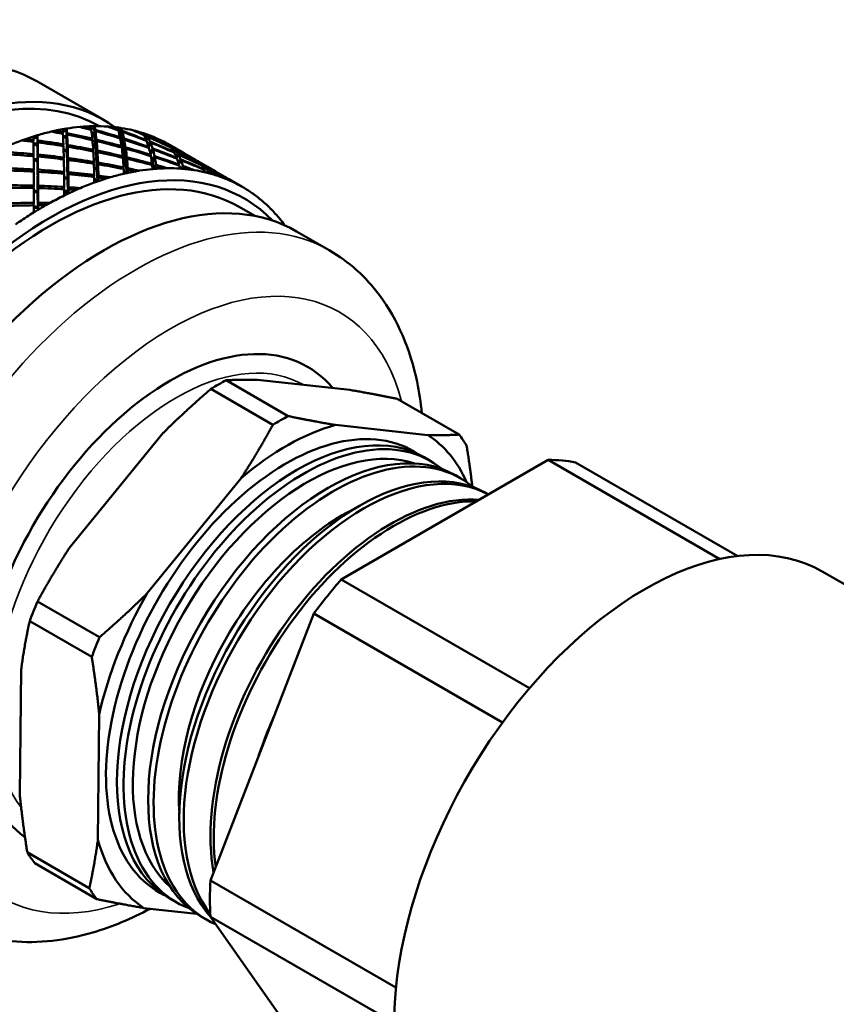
# Model space of a CAD drawing. Header units: inches. Extents: x 0.1 to 33.9, y 0.6 to 21.4.
# Tile 261 of 285: x 29.887 to 30.561, y 14.435 to 15.247. Entities that reach past the tile are written whole.
import ezdxf

# ---------------------------------------------------------------- set-up
doc = ezdxf.new("R2010")
doc.units = ezdxf.units.IN
doc.header["$MEASUREMENT"] = 0
doc.layers.add('Visible (ANSI)', color=7, linetype='Continuous', lineweight=50)
doc.layers.add('Visible Narrow (ANSI)', color=7, linetype='Continuous', lineweight=35)

msp = doc.modelspace()

# ---------------------------------------------------------------- linework, layer by layer
at = {"layer": 'Visible (ANSI)'}
for p, q in [((29.90109, 15.19664), (29.95634, 15.16475)), ((29.90164, 15.15221), (29.9015, 15.15058)), ((29.9162, 15.15591), (29.91579, 15.15461)), ((29.92247, 15.15469), (29.92227, 15.15339)), ((29.92245, 15.15502), (29.9254, 15.15599)), ((29.92568, 15.15767), (29.9254, 15.15599)), ((29.9254, 15.15599), (29.92551, 15.15133)), ((29.92551, 15.15133), (29.92592, 15.15399)), ((29.926, 15.15265), (29.92555, 15.14972)), ((29.93972, 15.15928), (29.93932, 15.15828)), ((29.94563, 15.15661), (29.94586, 15.15762)), ((29.94582, 15.15743), (29.94837, 15.15793)), ((29.94863, 15.15398), (29.94626, 15.15445)), ((29.94628, 15.15426), (29.94888, 15.15332)), ((29.94631, 15.15401), (29.94872, 15.15261)), ((29.94879, 15.15965), (29.94837, 15.15793)), ((29.94837, 15.15793), (29.94863, 15.15398)), ((29.94924, 15.15667), (29.94863, 15.15398)), ((29.94872, 15.15261), (29.94939, 15.15557)), ((29.94872, 15.15261), (29.94926, 15.14446)), ((29.96214, 15.15915), (29.96181, 15.15844)), ((29.96791, 15.15632), (29.96812, 15.15703)), ((29.96805, 15.15628), (29.97015, 15.15638)), ((29.97062, 15.15315), (29.969, 15.15359)), ((29.96908, 15.15325), (29.9709, 15.15243)), ((29.96915, 15.15298), (29.97078, 15.15203)), ((29.97071, 15.15812), (29.97015, 15.15638)), ((29.97015, 15.15638), (29.97062, 15.15315)), ((29.97142, 15.15583), (29.97062, 15.15315)), ((29.97078, 15.15203), (29.97166, 15.15499)), ((29.97078, 15.15203), (29.97174, 15.14537)), ((29.98321, 15.15551), (29.98298, 15.1551)), ((29.989, 15.15294), (29.98885, 15.15254)), ((29.99116, 15.15309), (29.99048, 15.15136)), ((29.89187, 15.14907), (29.89148, 15.14748)), ((29.89822, 15.14829), (29.8981, 15.14671)), ((29.89821, 15.14907), (29.9015, 15.15058)), ((29.89827, 15.14541), (29.90153, 15.14523)), ((29.89827, 15.14537), (29.90164, 15.14469)), ((29.90154, 15.14338), (29.89827, 15.14526)), ((29.9015, 15.15058), (29.90153, 15.14523)), ((29.90153, 15.14523), (29.90173, 15.14784)), ((29.90176, 15.14625), (29.90154, 15.14338)), ((29.92264, 15.15168), (29.92551, 15.15133)), ((29.92264, 15.15159), (29.92571, 15.15073)), ((29.92555, 15.14972), (29.92265, 15.15139)), ((29.92296, 15.14469), (29.92273, 15.14326)), ((29.92555, 15.14972), (29.92579, 15.1401)), ((29.92579, 15.1401), (29.92643, 15.14411)), ((29.94681, 15.14936), (29.94654, 15.14822)), ((29.94721, 15.14487), (29.94926, 15.14446)), ((29.94722, 15.14476), (29.94959, 15.1441)), ((29.94935, 15.1431), (29.94726, 15.14432)), ((29.94926, 15.14446), (29.95023, 15.14854)), ((29.95035, 15.14732), (29.94935, 15.1431)), ((29.96941, 15.14969), (29.96967, 15.15053)), ((29.97174, 15.14537), (29.97055, 15.14569)), ((29.97058, 15.1455), (29.97211, 15.14495)), ((29.97067, 15.14497), (29.9719, 15.14426)), ((29.97301, 15.14946), (29.97174, 15.14537)), ((29.9719, 15.14426), (29.97321, 15.14849)), ((29.9719, 15.14426), (29.97286, 15.13763)), ((29.98981, 15.15143), (29.99048, 15.15136)), ((29.99048, 15.15136), (29.99121, 15.14885)), ((29.99096, 15.14894), (29.99121, 15.14885)), ((29.99127, 15.14819), (29.99107, 15.14765)), ((29.99121, 15.14885), (29.99218, 15.1515)), ((29.99146, 15.14799), (29.99124, 15.14811)), ((29.99127, 15.14819), (29.99149, 15.14808)), ((29.99253, 15.1509), (29.99146, 15.14799)), ((29.99146, 15.14799), (29.99175, 15.14698)), ((29.99305, 15.14307), (29.99451, 15.14687)), ((29.99481, 15.14615), (29.9932, 15.14195)), ((30.00267, 15.1484), (30.00259, 15.14827)), ((30.00824, 15.1454), (30.00819, 15.1453)), ((30.00993, 15.14463), (30.0097, 15.14414)), ((30.01052, 15.14429), (30.02131, 15.13806)), ((30.01093, 15.14287), (30.0113, 15.14372)), ((29.89839, 15.13658), (29.89825, 15.13488)), ((29.90154, 15.14338), (29.90159, 15.13233)), ((29.90159, 15.13233), (29.90191, 15.13624)), ((29.92312, 15.14044), (29.92579, 15.1401)), ((29.92312, 15.14038), (29.92604, 15.13979)), ((29.92583, 15.1385), (29.92313, 15.14006)), ((29.92649, 15.14265), (29.92583, 15.1385)), ((29.92583, 15.1385), (29.92606, 15.12894)), ((29.94755, 15.14021), (29.94724, 15.13893)), ((29.94935, 15.1431), (29.94989, 15.135)), ((29.951, 15.13951), (29.94989, 15.135)), ((29.94998, 15.13365), (29.95109, 15.13817)), ((29.97094, 15.14313), (29.97063, 15.14215)), ((29.97432, 15.14219), (29.97286, 15.13763)), ((29.97286, 15.13763), (29.97333, 15.1375)), ((29.97301, 15.13653), (29.97448, 15.14109)), ((29.97301, 15.13653), (29.97413, 15.1288)), ((29.99321, 15.14255), (29.99294, 15.14186)), ((29.9932, 15.14195), (29.99302, 15.14206)), ((29.99316, 15.14242), (29.99335, 15.14234)), ((29.9932, 15.14195), (29.99326, 15.14175)), ((29.99446, 15.1376), (29.99469, 15.13681)), ((29.9948, 15.13603), (29.99446, 15.13521)), ((29.99649, 15.14135), (29.99469, 15.13681)), ((29.99469, 15.13681), (29.99521, 15.13662)), ((29.99494, 15.13595), (29.99674, 15.14051)), ((29.99494, 15.13595), (29.99668, 15.12996)), ((30.01136, 15.14237), (30.01125, 15.14212)), ((30.01177, 15.14336), (30.01134, 15.14239)), ((30.0137, 15.1391), (30.01448, 15.14081)), ((30.01408, 15.13846), (30.0139, 15.13807)), ((30.0149, 15.14033), (30.01406, 15.1385)), ((30.01726, 15.13702), (30.01606, 15.13449)), ((30.01636, 15.13377), (30.01762, 15.13642)), ((30.02485, 15.13601), (30.03118, 15.13236)), ((29.89843, 15.13252), (29.90159, 15.13233)), ((29.89843, 15.1325), (29.90173, 15.13207)), ((29.9016, 15.1305), (29.89844, 15.13233)), ((29.90193, 15.13454), (29.9016, 15.1305)), ((29.9016, 15.1305), (29.90166, 15.11953)), ((29.92331, 15.13381), (29.92305, 15.13225)), ((29.9268, 15.13335), (29.92606, 15.12894)), ((29.92606, 15.12894), (29.92636, 15.1289)), ((29.9261, 15.12735), (29.92684, 15.13177)), ((29.94772, 15.12877), (29.94808, 15.13019)), ((29.94989, 15.135), (29.95029, 15.13492)), ((29.94998, 15.13365), (29.95061, 15.1242)), ((29.95156, 15.12961), (29.95058, 15.12579)), ((29.95061, 15.1242), (29.95162, 15.12815)), ((29.97156, 15.13374), (29.97193, 15.13486)), ((29.97413, 15.1288), (29.97237, 15.12982)), ((29.97241, 15.12928), (29.97413, 15.1288)), ((29.97535, 15.13403), (29.97405, 15.13015)), ((29.97405, 15.13015), (29.97455, 15.13005)), ((29.97405, 15.13015), (29.97413, 15.1288)), ((29.97413, 15.1288), (29.97547, 15.13281)), ((29.97413, 15.1288), (29.97525, 15.12103)), ((29.99603, 15.12865), (29.99562, 15.12769)), ((29.99577, 15.13048), (29.99668, 15.12996)), ((29.99668, 15.12996), (29.9958, 15.13027)), ((29.99653, 15.13106), (29.99813, 15.13496)), ((29.99653, 15.13106), (29.99707, 15.13091)), ((29.99668, 15.12996), (29.99653, 15.13106)), ((29.99833, 15.13399), (29.99668, 15.12996)), ((29.99668, 15.12996), (29.99827, 15.12446)), ((29.99837, 15.12526), (29.99941, 15.1277)), ((30.01614, 15.13316), (30.0164, 15.13369)), ((30.01829, 15.12806), (30.01796, 15.1274)), ((30.01963, 15.13237), (30.01801, 15.12905)), ((30.01803, 15.12755), (30.01816, 15.12733)), ((30.01822, 15.12833), (30.0183, 15.1283)), ((30.01825, 15.12821), (30.01993, 15.13165)), ((30.03324, 15.13109), (30.0332, 15.13101)), ((30.03332, 15.13092), (30.03327, 15.13082)), ((30.03472, 15.13032), (30.04643, 15.12355)), ((30.03638, 15.12924), (30.03595, 15.12847)), ((30.03635, 15.12763), (30.03648, 15.12786)), ((30.03637, 15.12799), (30.03686, 15.12887)), ((29.89849, 15.12401), (29.89834, 15.12218)), ((29.90202, 15.12379), (29.90166, 15.11953)), ((29.90166, 15.11953), (29.90182, 15.11952)), ((29.90167, 15.1177), (29.90203, 15.12197)), ((29.92322, 15.12039), (29.92352, 15.12208)), ((29.9261, 15.12735), (29.92638, 15.1162)), ((29.92703, 15.12174), (29.92638, 15.11802)), ((29.92638, 15.1162), (29.92705, 15.12004)), ((29.94798, 15.11778), (29.94839, 15.11933)), ((29.95061, 15.1242), (29.94824, 15.12556)), ((29.94827, 15.12466), (29.95061, 15.1242)), ((29.95058, 15.12579), (29.951, 15.12573)), ((29.95058, 15.12579), (29.95061, 15.1242)), ((29.95061, 15.1242), (29.95123, 15.11469)), ((29.9722, 15.12447), (29.97264, 15.12573)), ((29.97525, 15.12103), (29.97281, 15.12243)), ((29.97285, 15.12168), (29.97525, 15.12103)), ((29.97609, 15.12503), (29.97525, 15.12261)), ((29.97525, 15.12103), (29.97617, 15.12368)), ((29.97525, 15.12261), (29.97578, 15.12254)), ((29.97525, 15.12261), (29.97525, 15.12103)), ((29.97525, 15.12103), (29.97526, 15.12098)), ((29.99647, 15.12505), (29.99758, 15.12441)), ((29.99716, 15.12437), (29.99652, 15.1246)), ((29.99837, 15.12526), (29.99894, 15.12515)), ((29.9984, 15.12448), (29.99837, 15.12526)), ((29.99957, 15.12661), (29.99867, 15.1245)), ((30.01876, 15.1263), (30.01972, 15.12464)), ((30.02044, 15.12459), (30.02159, 15.12687)), ((30.02183, 15.12602), (30.02108, 15.12454)), ((30.0396, 15.1263), (30.03872, 15.12474)), ((30.03895, 15.12361), (30.03917, 15.12398)), ((30.03907, 15.12415), (30.04002, 15.12582)), ((30.04235, 15.12253), (30.0416, 15.12125)), ((30.04221, 15.12109), (30.0427, 15.12193)), ((30.04996, 15.12151), (30.0563, 15.11786)), ((29.90167, 15.1177), (29.90173, 15.1049)), ((29.92638, 15.1162), (29.92355, 15.11783)), ((29.92356, 15.11656), (29.92638, 15.1162)), ((29.92638, 15.11802), (29.92669, 15.118)), ((29.92638, 15.11802), (29.92638, 15.1162)), ((29.92638, 15.1162), (29.92665, 15.10498)), ((29.95123, 15.11469), (29.94844, 15.1163)), ((29.94845, 15.11523), (29.95123, 15.11469)), ((29.95123, 15.11469), (29.95193, 15.11729)), ((29.95127, 15.11651), (29.95123, 15.11469)), ((29.95123, 15.11469), (29.95127, 15.11413)), ((29.9519, 15.11887), (29.95127, 15.11651)), ((29.95127, 15.11651), (29.95171, 15.11648)), ((30.05831, 15.11651), (30.05836, 15.11658)), ((30.05835, 15.11634), (30.05841, 15.11643)), ((30.05983, 15.11582), (30.07062, 15.10959)), ((30.06147, 15.11475), (30.06124, 15.11441)), ((30.06179, 15.11416), (30.06195, 15.11439)), ((29.89835, 15.10867), (29.89852, 15.11062)), ((29.90173, 15.1049), (29.89852, 15.10675)), ((29.89852, 15.10509), (29.90173, 15.1049)), ((29.90173, 15.1049), (29.90206, 15.10858)), ((29.90174, 15.10695), (29.90173, 15.1049)), ((29.90173, 15.1049), (29.9018, 15.09202)), ((29.90206, 15.11051), (29.90174, 15.10695)), ((29.90174, 15.10695), (29.90192, 15.10695)), ((29.92324, 15.10771), (29.92358, 15.10953)), ((29.92665, 15.10498), (29.92357, 15.10676)), ((29.92357, 15.10536), (29.92665, 15.10498)), ((29.92665, 15.10498), (29.92711, 15.10749)), ((29.9267, 15.10703), (29.92665, 15.10498)), ((29.92665, 15.10498), (29.92668, 15.10394)), ((29.92711, 15.10931), (29.9267, 15.10703)), ((29.9267, 15.10703), (29.92703, 15.10703)), ((29.89829, 15.09437), (29.89849, 15.09644)), ((29.90203, 15.09645), (29.90183, 15.09429)), ((29.89846, 15.0922), (29.9018, 15.09202)), ((29.9018, 15.09202), (29.89847, 15.09394)), ((29.9018, 15.09202), (29.90202, 15.0944)), ((29.90183, 15.09429), (29.9018, 15.09202)), ((29.9018, 15.09202), (29.9018, 15.09053)), ((29.90183, 15.09429), (29.90201, 15.0943)), ((29.9037, 15.09441), (29.90904, 15.09475)), ((30.06812, 15.09299), (30.0809, 15.08561)), ((30.11543, 15.07289), (30.14239, 15.05732)), ((30.10849, 14.92054), (30.0573, 14.95009)), ((30.08302, 14.9504), (30.15941, 14.94212)), ((30.04466, 14.94297), (30.09585, 14.91342)), ((30.19832, 14.93481), (30.24951, 14.90526)), ((30.1474, 14.91323), (30.22378, 14.90495)), ((29.92781, 14.81169), (30.00528, 14.90662)), ((30.15226, 14.7858), (30.32309, 14.88443)), ((30.22065, 14.88657), (30.22609, 14.88343)), ((30.32309, 14.88443), (30.46466, 14.80269)), ((30.47943, 14.80516), (30.34561, 14.88241)), ((29.99219, 14.77452), (30.06966, 14.86945)), ((30.24638, 14.87172), (30.25091, 14.8691)), ((30.27211, 14.85686), (30.27373, 14.85593)), ((30.89151, 14.59476), (30.54919, 14.7924)), ((30.3076, 14.69611), (30.15226, 14.7858)), ((29.95281, 14.73817), (29.90163, 14.76772)), ((30.04432, 14.53764), (30.12974, 14.75778)), ((30.12974, 14.75778), (30.2854, 14.66791)), ((29.89517, 14.75144), (29.94636, 14.72189)), ((29.88703, 14.60838), (29.88812, 14.71158)), ((29.9514, 14.57121), (29.95249, 14.67442)), ((29.94435, 14.53136), (29.89316, 14.56091)), ((29.89935, 14.55175), (29.95053, 14.5222)), ((30.19738, 14.44927), (30.04432, 14.53764)), ((30.01065, 14.52284), (30.01609, 14.5197)), ((30.03281, 14.51019), (29.98944, 14.51489)), ((30.03638, 14.50799), (30.04091, 14.50537)), ((30.04432, 14.50761), (30.19585, 14.42012)), ((30.12974, 14.38609), (30.04432, 14.50761))]:
    msp.add_line(p, q, dxfattribs=at)
for centre, major_axis, ratio, start_param, end_param in [((29.74172, 14.92059), (0.15937, 0.27605), 0.57735, 0, 3.141593), ((29.79696, 14.8887), (0.15625, 0.27063), 0.57735, 0.00339, 3.138202), ((29.79696, 14.8887), (0.15937, 0.27605), 0.57735, 6.223959, 9.484004), ((29.84646, 14.86012), (0.16406, 0.28416), 0.57735, 0.545276, 0.560644), ((29.84646, 14.86012), (0.16406, 0.28416), 0.57735, 0.495436, 0.545276), ((29.87828, 14.84175), (-0.01729, -0.36881), 0.044284, 2.551867, 2.573448), ((29.84646, 14.86012), (0.16406, 0.28416), 0.57735, 0.480069, 0.495436), ((29.87828, 14.84175), (-0.44749, 0.10771), 0.682106, 4.77735, 4.798932), ((29.84646, 14.86012), (0.16406, 0.28416), 0.57735, 0.452313, 0.480069), ((29.87474, 14.84379), (-0.44749, 0.10771), 0.682106, 4.769686, 4.783564), ((29.84646, 14.86012), (0.16406, 0.28416), 0.57735, 0.436945, 0.452313), ((29.87474, 14.84379), (0.03671, 0.35739), 0.090139, 5.776628, 5.790505), ((29.87474, 14.84379), (0.03671, 0.35739), 0.090139, 5.722462, 5.768963), ((29.84646, 14.86012), (0.16406, 0.28416), 0.57735, 0.387106, 0.436945), ((29.87828, 14.84175), (-0.03671, -0.35739), 0.090139, 2.642699, 2.664281), ((29.87474, 14.84379), (-0.44749, 0.10771), 0.682106, 4.715521, 4.762022), ((29.87828, 14.84175), (-0.44749, 0.10771), 0.682106, 4.723151, 4.769686), ((29.87828, 14.84175), (-0.03671, -0.35739), 0.090139, 2.5885, 2.635035), ((29.84646, 14.86012), (0.16406, 0.28416), 0.57735, 0.371738, 0.387106), ((29.87828, 14.84175), (-0.43623, 0.14251), 0.699626, 4.785151, 4.806733), ((29.84646, 14.86012), (0.16406, 0.28416), 0.57735, 0.343982, 0.371738), ((29.87474, 14.84379), (-0.43623, 0.14251), 0.699626, 4.777487, 4.791365), ((29.84646, 14.86012), (0.16406, 0.28416), 0.57735, 0.328614, 0.343982), ((29.87474, 14.84379), (0.05754, 0.34519), 0.133642, 5.875303, 5.889181), ((29.87474, 14.84379), (0.05754, 0.34519), 0.133642, 5.821138, 5.867639), ((29.84646, 14.86012), (0.16406, 0.28416), 0.57735, 0.278775, 0.328614), ((29.87828, 14.84175), (-0.05754, -0.34519), 0.133642, 2.741374, 2.762956), ((29.87474, 14.84379), (-0.43623, 0.14251), 0.699626, 4.723322, 4.769823), ((29.87828, 14.84175), (-0.05754, -0.34519), 0.133642, 2.687175, 2.73371), ((29.87828, 14.84175), (-0.43623, 0.14251), 0.699626, 4.730952, 4.777487), ((29.87828, 14.84175), (-0.42123, 0.17953), 0.711588, 4.800756, 4.822337), ((29.84646, 14.86012), (0.16406, 0.28416), 0.57735, 0.263407, 0.278775), ((29.87474, 14.84379), (-0.42123, 0.17953), 0.711588, 4.793092, 4.806969), ((29.84646, 14.86012), (0.16406, 0.28416), 0.57735, 0.235651, 0.263407), ((29.87474, 14.84379), (0.07997, 0.33222), 0.172812, 5.982623, 5.996501), ((29.84646, 14.86012), (0.16406, 0.28416), 0.57735, 0.220284, 0.235651), ((29.87474, 14.84379), (0.07997, 0.33222), 0.172812, 5.928457, 5.974959), ((29.87828, 14.84175), (-0.07997, -0.33222), 0.172812, 2.848694, 2.870276), ((29.84646, 14.86012), (0.16406, 0.28416), 0.57735, 0.170444, 0.220284), ((29.87474, 14.84379), (-0.42123, 0.17953), 0.711588, 4.738926, 4.785427), ((29.87828, 14.84175), (-0.42123, 0.17953), 0.711588, 4.746556, 4.793092), ((29.87828, 14.84175), (-0.07997, -0.33222), 0.172812, 2.794495, 2.84103), ((29.84646, 14.86012), (0.16406, 0.28416), 0.57735, 0.155076, 0.170444), ((29.87828, 14.84175), (-0.40245, 0.21734), 0.717118, 4.821598, 4.843179), ((29.87474, 14.84379), (-0.40245, 0.21734), 0.717118, 4.813934, 4.827811), ((29.84646, 14.86012), (0.16406, 0.28416), 0.57735, 0.12732, 0.155076), ((29.87474, 14.84379), (0.10404, 0.31846), 0.205136, 6.098754, 6.112632), ((29.84646, 14.86012), (0.16406, 0.28416), 0.57735, 0.111953, 0.12732), ((29.87474, 14.84379), (0.10404, 0.31846), 0.205136, 6.044589, 6.09109), ((29.87828, 14.84175), (-0.10404, -0.31846), 0.205136, 2.964825, 2.986407), ((29.84646, 14.86012), (0.16406, 0.28416), 0.57735, 0.062113, 0.111953), ((29.84646, 14.86012), (0.16406, 0.28416), 0.57735, 0.603767, 0.653607), ((29.84646, 14.86012), (0.16406, 0.28416), 0.57735, 0.5884, 0.603767), ((29.87828, 14.84175), (-0.45539, 0.07591), 0.660063, 4.778361, 4.799943), ((29.84646, 14.86012), (0.16406, 0.28416), 0.57735, 0.560644, 0.5884), ((29.87474, 14.84379), (-0.45539, 0.07591), 0.660063, 4.770697, 4.784575), ((29.87474, 14.84379), (0.01729, 0.36881), 0.044284, 5.685795, 5.699673), ((29.87474, 14.84379), (0.01729, 0.36881), 0.044284, 5.63163, 5.678131), ((29.87474, 14.84379), (-0.45539, 0.07591), 0.660063, 4.716532, 4.763033), ((29.87828, 14.84175), (-0.45539, 0.07591), 0.660063, 4.724162, 4.770697), ((29.87828, 14.84175), (-0.01729, -0.36881), 0.044284, 2.497667, 2.544203), ((29.87474, 14.84379), (-0.45539, 0.07591), 0.660063, 4.662367, 4.708902), ((29.87474, 14.84379), (0.05754, 0.34519), 0.133642, 5.766972, 5.813507), ((29.87474, 14.84379), (-0.44749, 0.10771), 0.682106, 4.661356, 4.707891), ((29.87828, 14.84175), (-0.44749, 0.10771), 0.682106, 4.668975, 4.715521), ((29.87828, 14.84175), (-0.05754, -0.34519), 0.133642, 2.632999, 2.679545), ((29.87474, 14.84379), (0.07997, 0.33222), 0.172812, 5.874292, 5.920827), ((29.87474, 14.84379), (-0.43623, 0.14251), 0.699626, 4.669156, 4.715691), ((29.87828, 14.84175), (-0.07997, -0.33222), 0.172812, 2.740318, 2.786865), ((29.87828, 14.84175), (-0.43623, 0.14251), 0.699626, 4.676775, 4.723322), ((29.87474, 14.84379), (0.10404, 0.31846), 0.205136, 5.990423, 6.036958), ((29.87474, 14.84379), (-0.40245, 0.21734), 0.717118, 4.759768, 4.806269), ((29.87828, 14.84175), (-0.40245, 0.21734), 0.717118, 4.767398, 4.813934), ((29.87828, 14.84175), (-0.10404, -0.31846), 0.205136, 2.910626, 2.957161), ((29.87474, 14.84379), (-0.42123, 0.17953), 0.711588, 4.684761, 4.731296), ((29.87828, 14.84175), (-0.42123, 0.17953), 0.711588, 4.69238, 4.738926), ((29.87828, 14.84175), (-0.10404, -0.31846), 0.205136, 2.85645, 2.902996), ((29.87828, 14.84175), (-0.38049, 0.25405), 0.715753, 4.843761, 4.865343), ((29.84646, 14.86012), (0.16406, 0.28416), 0.57735, 0.046746, 0.062113), ((29.87474, 14.84379), (-0.38049, 0.25405), 0.715753, 4.836097, 4.849975), ((29.84646, 14.86012), (0.16406, 0.28416), 0.57735, 0.01899, 0.046746), ((29.87474, 14.84379), (0.12955, 0.30395), 0.227845, 6.222689, 6.236567), ((29.84646, 14.86012), (0.16406, 0.28416), 0.57735, 0.003622, 0.01899), ((29.87474, 14.84379), (0.12955, 0.30395), 0.227845, 6.168524, 6.215025), ((29.87828, 14.84175), (-0.12955, -0.30395), 0.227845, 3.088761, 3.110342), ((29.84646, 14.86012), (0.16406, 0.28416), 0.57735, 0, 0.003622), ((29.87474, 14.84379), (-0.38049, 0.25405), 0.715753, 4.798759, 4.828433), ((29.91187, 14.82236), (0.15625, 0.27063), 0.57735, 0, 3.141593), ((29.87474, 14.84379), (-0.46049, 0.04729), 0.63447, 4.726187, 4.772689), ((29.87828, 14.84175), (-0.46049, 0.04729), 0.63447, 4.733818, 4.780353), ((29.87474, 14.84379), (-0.46049, 0.04729), 0.63447, 4.672022, 4.718557), ((29.87474, 14.84379), (0.03671, 0.35739), 0.090139, 5.668297, 5.714832), ((29.87828, 14.84175), (-0.45539, 0.07591), 0.660063, 4.669986, 4.716532), ((29.87828, 14.84175), (-0.03671, -0.35739), 0.090139, 2.534323, 2.580869), ((29.87474, 14.84379), (0.05754, 0.34519), 0.133642, 5.712807, 5.759353), ((29.87474, 14.84379), (-0.45539, 0.07591), 0.660063, 4.608201, 4.654747), ((29.87828, 14.84175), (-0.45539, 0.07591), 0.660063, 4.615831, 4.662367), ((29.87828, 14.84175), (-0.05754, -0.34519), 0.133642, 2.578844, 2.625379), ((29.87474, 14.84379), (0.07997, 0.33222), 0.172812, 5.820127, 5.866673), ((29.87474, 14.84379), (-0.44749, 0.10771), 0.682106, 4.60719, 4.653737), ((29.87828, 14.84175), (-0.44749, 0.10771), 0.682106, 4.614821, 4.661356), ((29.87828, 14.84175), (-0.07997, -0.33222), 0.172812, 2.686164, 2.732699), ((29.87474, 14.84379), (0.10404, 0.31846), 0.205136, 5.936258, 5.982804), ((29.87474, 14.84379), (-0.43623, 0.14251), 0.699626, 4.614991, 4.661537), ((29.87828, 14.84175), (-0.43623, 0.14251), 0.699626, 4.622621, 4.669156), ((29.87828, 14.84175), (-0.10404, -0.31846), 0.205136, 2.802296, 2.848831), ((29.87828, 14.84175), (-0.38049, 0.25405), 0.715753, 4.80323, 4.836097), ((29.87828, 14.84175), (-0.12955, -0.30395), 0.227845, 3.034562, 3.081097), ((29.87474, 14.84379), (0.12955, 0.30395), 0.227845, 6.114359, 6.160894), ((29.87474, 14.84379), (0.12955, 0.30395), 0.227845, 6.060193, 6.10674), ((29.87474, 14.84379), (-0.40245, 0.21734), 0.717118, 4.705603, 4.752138), ((29.87828, 14.84175), (-0.40245, 0.21734), 0.717118, 4.713222, 4.759768), ((29.87828, 14.84175), (-0.12955, -0.30395), 0.227845, 2.980385, 3.026931), ((29.87474, 14.84379), (-0.42123, 0.17953), 0.711588, 4.630595, 4.677142), ((29.87828, 14.84175), (-0.42123, 0.17953), 0.711588, 4.638226, 4.684761), ((29.87828, 14.84175), (-0.12955, -0.30395), 0.227845, 2.926231, 2.972766), ((29.91187, 14.82236), (-0.16031, -0.27767), 0.57735, 2.981926, 6.442852), ((29.87474, 14.84379), (0.01729, 0.36881), 0.044284, 5.577464, 5.623999), ((29.87828, 14.84175), (-0.46049, 0.04729), 0.63447, 4.679641, 4.726187), ((29.87828, 14.84175), (-0.01729, -0.36881), 0.044284, 2.443491, 2.490037), ((29.87474, 14.84379), (0.03671, 0.35739), 0.090139, 5.614131, 5.660678), ((29.87474, 14.84379), (-0.46049, 0.04729), 0.63447, 4.617857, 4.664403), ((29.87828, 14.84175), (-0.46049, 0.04729), 0.63447, 4.625487, 4.672022), ((29.87828, 14.84175), (-0.03671, -0.35739), 0.090139, 2.480169, 2.526704), ((29.87474, 14.84379), (0.05754, 0.34519), 0.133642, 5.658641, 5.705176), ((29.87474, 14.84379), (-0.46049, 0.04729), 0.63447, 4.563691, 4.610226), ((29.87828, 14.84175), (-0.05754, -0.34519), 0.133642, 2.524713, 2.571214), ((29.87828, 14.84175), (-0.46049, 0.04729), 0.63447, 4.571355, 4.617857), ((29.87474, 14.84379), (0.07997, 0.33222), 0.172812, 5.765961, 5.812496), ((29.87474, 14.84379), (-0.45539, 0.07591), 0.660063, 4.554036, 4.600571), ((29.87828, 14.84175), (-0.07997, -0.33222), 0.172812, 2.632033, 2.678534), ((29.87828, 14.84175), (-0.45539, 0.07591), 0.660063, 4.5617, 4.608201), ((29.87474, 14.84379), (0.10404, 0.31846), 0.205136, 5.882093, 5.928628), ((29.87474, 14.84379), (0.10404, 0.31846), 0.205136, 5.852847, 5.874428), ((29.87474, 14.84379), (-0.44749, 0.10771), 0.682106, 4.553025, 4.59956), ((29.87828, 14.84175), (-0.44749, 0.10771), 0.682106, 4.560689, 4.60719), ((29.87828, 14.84175), (-0.10404, -0.31846), 0.205136, 2.748164, 2.794665), ((29.87474, 14.84379), (-0.45539, 0.07591), 0.660063, 4.52479, 4.546372), ((29.87474, 14.84379), (0.12955, 0.30395), 0.227845, 6.006028, 6.052563), ((29.87474, 14.84379), (-0.43623, 0.14251), 0.699626, 4.560825, 4.60736), ((29.87828, 14.84175), (-0.12955, -0.30395), 0.227845, 2.872099, 2.918601), ((29.87828, 14.84175), (-0.43623, 0.14251), 0.699626, 4.568489, 4.614991), ((29.87474, 14.84379), (0.15597, 0.28883), 0.238523, 6.243531, 6.276399), ((29.87474, 14.84379), (-0.38049, 0.25405), 0.715753, 4.772993, 4.773117), ((29.87828, 14.84175), (-0.15597, -0.28883), 0.238523, 3.109558, 3.156104), ((29.87474, 14.84379), (0.15597, 0.28883), 0.238523, 6.189366, 6.235912), ((29.87474, 14.84379), (-0.40245, 0.21734), 0.717118, 4.668271, 4.697984), ((29.87828, 14.84175), (-0.40245, 0.21734), 0.717118, 4.672735, 4.705603), ((29.87828, 14.84175), (-0.15597, -0.28883), 0.238523, 3.055404, 3.101939), ((29.87474, 14.84379), (0.15597, 0.28883), 0.238523, 6.135201, 6.181736), ((29.87474, 14.84379), (-0.46324, 0.02171), 0.606137, 4.68952, 4.736055), ((29.87828, 14.84175), (-0.46324, 0.02171), 0.606137, 4.69714, 4.743686), ((29.87474, 14.84379), (0.01729, 0.36881), 0.044284, 5.523299, 5.569845), ((29.87474, 14.84379), (-0.46324, 0.02171), 0.606137, 4.635355, 4.681901), ((29.87828, 14.84175), (-0.46324, 0.02171), 0.606137, 4.642985, 4.68952), ((29.87828, 14.84175), (-0.01729, -0.36881), 0.044284, 2.389337, 2.435872), ((29.87474, 14.84379), (0.03671, 0.35739), 0.090139, 5.559966, 5.606501), ((29.87474, 14.84379), (-0.46324, 0.02171), 0.606137, 4.58119, 4.627725), ((29.87828, 14.84175), (-0.03671, -0.35739), 0.090139, 2.426037, 2.472539), ((29.87828, 14.84175), (-0.46324, 0.02171), 0.606137, 4.588854, 4.635355), ((29.90656, 14.82542), (-0.16406, -0.28416), 0.57735, 3.637029, 3.686869), ((29.87474, 14.84379), (0.07997, 0.33222), 0.172812, 5.736716, 5.758297), ((29.90656, 14.82542), (-0.16406, -0.28416), 0.57735, 3.621661, 3.637029), ((29.87474, 14.84379), (-0.46049, 0.04729), 0.63447, 4.534446, 4.556027), ((29.87828, 14.84175), (-0.46049, 0.04729), 0.63447, 4.549813, 4.563691), ((29.87828, 14.84175), (-0.07997, -0.33222), 0.172812, 2.610491, 2.624369), ((29.90656, 14.82542), (-0.16406, -0.28416), 0.57735, 3.593905, 3.621661), ((29.90656, 14.82542), (-0.16406, -0.28416), 0.57735, 3.578538, 3.593905), ((29.90656, 14.82542), (0.16406, 0.28416), 0.57735, 0.387106, 0.436945), ((29.90656, 14.82542), (0.16406, 0.28416), 0.57735, 0.371738, 0.387106), ((29.87828, 14.84175), (-0.45539, 0.07591), 0.660063, 4.540158, 4.554036), ((29.87828, 14.84175), (-0.10404, -0.31846), 0.205136, 2.726622, 2.7405), ((29.90656, 14.82542), (0.16406, 0.28416), 0.57735, 0.343982, 0.371738), ((29.90656, 14.82542), (0.16406, 0.28416), 0.57735, 0.328614, 0.343982), ((29.90656, 14.82542), (0.16406, 0.28416), 0.57735, 0.278775, 0.328614), ((29.87474, 14.84379), (0.12955, 0.30395), 0.227845, 5.976782, 5.998364), ((29.90656, 14.82542), (0.16406, 0.28416), 0.57735, 0.263407, 0.278775), ((29.87474, 14.84379), (-0.44749, 0.10771), 0.682106, 4.523779, 4.545361), ((29.87828, 14.84175), (-0.44749, 0.10771), 0.682106, 4.539147, 4.553025), ((29.87828, 14.84175), (-0.12955, -0.30395), 0.227845, 2.850557, 2.864435), ((29.90656, 14.82542), (0.16406, 0.28416), 0.57735, 0.235651, 0.263407), ((29.90656, 14.82542), (0.16406, 0.28416), 0.57735, 0.220284, 0.235651), ((29.90656, 14.82542), (0.16406, 0.28416), 0.57735, 0.170444, 0.220284), ((29.87474, 14.84379), (0.15597, 0.28883), 0.238523, 6.105955, 6.127537), ((29.87474, 14.84379), (-0.42123, 0.17953), 0.711588, 4.57643, 4.622965), ((29.87828, 14.84175), (-0.42123, 0.17953), 0.711588, 4.584094, 4.630595), ((29.87828, 14.84175), (-0.15597, -0.28883), 0.238523, 3.001272, 3.047773), ((29.90656, 14.82542), (0.16406, 0.28416), 0.57735, 0.155076, 0.170444), ((29.87474, 14.84379), (-0.43623, 0.14251), 0.699626, 4.53158, 4.553161), ((29.87828, 14.84175), (-0.15597, -0.28883), 0.238523, 2.97973, 2.993608), ((29.87828, 14.84175), (-0.43623, 0.14251), 0.699626, 4.546947, 4.560825), ((29.90656, 14.82542), (0.16406, 0.28416), 0.57735, 0.12732, 0.155076), ((29.90656, 14.82542), (0.16406, 0.28416), 0.57735, 0.111953, 0.12732), ((29.90656, 14.82542), (-0.16406, -0.28416), 0.57735, 3.74536, 3.795199), ((29.87474, 14.84379), (0.05754, 0.34519), 0.133642, 5.629396, 5.650977), ((29.90656, 14.82542), (-0.16406, -0.28416), 0.57735, 3.729992, 3.74536), ((29.87474, 14.84379), (-0.46324, 0.02171), 0.606137, 4.551944, 4.573526), ((29.87828, 14.84175), (-0.46324, 0.02171), 0.606137, 4.567312, 4.58119), ((29.87828, 14.84175), (-0.05754, -0.34519), 0.133642, 2.503171, 2.517049), ((29.90656, 14.82542), (-0.16406, -0.28416), 0.57735, 3.702236, 3.729992), ((29.90656, 14.82542), (-0.16406, -0.28416), 0.57735, 3.686869, 3.702236), ((29.90656, 14.82542), (0.16406, 0.28416), 0.57735, 0.062113, 0.111953), ((29.87474, 14.84379), (0.18257, 0.27344), 0.235876, 6.265695, 6.298563), ((29.87474, 14.84379), (-0.40245, 0.21734), 0.717118, 4.64251, 4.64272), ((29.87828, 14.84175), (-0.18257, -0.27344), 0.235876, 3.131767, 3.178268), ((29.87474, 14.84379), (0.18257, 0.27344), 0.235876, 6.23645, 6.258031), ((29.90656, 14.82542), (0.16406, 0.28416), 0.57735, 0.046746, 0.062113), ((29.87474, 14.84379), (-0.42123, 0.17953), 0.711588, 4.547184, 4.568766), ((29.87828, 14.84175), (-0.42123, 0.17953), 0.711588, 4.562552, 4.57643), ((29.87828, 14.84175), (-0.18257, -0.27344), 0.235876, 3.110225, 3.124103), ((29.90656, 14.82542), (0.16406, 0.28416), 0.57735, 0.01899, 0.046746), ((29.90656, 14.82542), (0.16406, 0.28416), 0.57735, 0.003622, 0.01899), ((29.95606, 14.79684), (0.15937, 0.27605), 0.57735, 0, 3.141593), ((29.87474, 14.84379), (-0.46404, -0.00116), 0.575678, 4.659678, 4.706224), ((29.87828, 14.84175), (-0.46404, -0.00116), 0.575678, 4.667308, 4.713844), ((29.87474, 14.84379), (0.01729, 0.36881), 0.044284, 5.469134, 5.515669), ((29.87828, 14.84175), (-0.01729, -0.36881), 0.044284, 2.335205, 2.381706), ((29.87474, 14.84379), (-0.46404, -0.00116), 0.575678, 4.605513, 4.652048), ((29.87828, 14.84175), (-0.46404, -0.00116), 0.575678, 4.613177, 4.659678), ((29.87474, 14.84379), (0.03671, 0.35739), 0.090139, 5.53072, 5.552302), ((29.90656, 14.82542), (-0.16406, -0.28416), 0.57735, 3.838323, 3.853691), ((29.87474, 14.84379), (-0.46404, -0.00116), 0.575678, 4.576267, 4.597849), ((29.87828, 14.84175), (-0.46404, -0.00116), 0.575678, 4.591635, 4.605513), ((29.87828, 14.84175), (-0.03671, -0.35739), 0.090139, 2.404495, 2.418373), ((29.90656, 14.82542), (-0.16406, -0.28416), 0.57735, 3.810567, 3.838323), ((29.90656, 14.82542), (-0.16406, -0.28416), 0.57735, 3.795199, 3.810567), ((29.90656, 14.82542), (0.16406, 0.28416), 0.57735, 6.236968, 6.286807), ((29.90656, 14.82542), (0.16406, 0.28416), 0.57735, 6.2216, 6.236968), ((29.90656, 14.82542), (0.16406, 0.28416), 0.57735, 6.193844, 6.2216), ((29.87474, 14.84379), (-0.46313, -0.02169), 0.543533, 4.635665, 4.6822), ((29.87474, 14.84379), (-0.46313, -0.02169), 0.543533, 4.606419, 4.628), ((29.90656, 14.82542), (-0.16406, -0.28416), 0.57735, 3.90353, 3.918898), ((29.90656, 14.82542), (-0.16406, -0.28416), 0.57735, 3.853691, 3.90353), ((29.90656, 14.82542), (0.16406, 0.28416), 0.57735, 6.178477, 6.193844), ((29.90656, 14.82542), (0.16406, 0.28416), 0.57735, 6.128637, 6.178477), ((29.87828, 14.84175), (-0.46313, -0.02169), 0.543533, 4.643329, 4.68983), ((29.90656, 14.82542), (-0.16406, -0.28416), 0.57735, 3.962021, 4.011861), ((29.87474, 14.84379), (0.01729, 0.36881), 0.044284, 5.439888, 5.46147), ((29.90656, 14.82542), (-0.16406, -0.28416), 0.57735, 3.946654, 3.962021), ((29.90656, 14.82542), (-0.16406, -0.28416), 0.57735, 3.918898, 3.946654), ((29.87828, 14.84175), (-0.01729, -0.36881), 0.044284, 2.313663, 2.327541), ((29.87828, 14.84175), (-0.46313, -0.02169), 0.543533, 4.621787, 4.635665), ((29.90656, 14.82542), (0.16406, 0.28416), 0.57735, 6.113269, 6.128637), ((29.90656, 14.82542), (0.16406, 0.28416), 0.57735, 6.085513, 6.113269), ((29.90656, 14.82542), (-0.16406, -0.28416), 0.57735, 4.011861, 4.027229), ((29.90656, 14.82542), (0.16406, 0.28416), 0.57735, 6.070146, 6.085513), ((29.90656, 14.82542), (0.16406, 0.28416), 0.57735, 6.036492, 6.070146), ((30.0113, 14.76495), (0.11328, 0.19621), 0.57735, 6.077299, 9.363462), ((30.04883, 14.74328), (-0.1238, -0.21442), 0.57735, 3.878605, 3.950836), ((30.11565, 14.70471), (-0.105, -0.18187), 0.57735, 3.141593, 6.283185), ((30.10002, 14.71373), (-0.1238, -0.21442), 0.57735, 3.878605, 3.950836), ((30.10661, 14.70992), (-0.105, -0.18187), 0.57735, 3.098567, 6.326211), ((30.10661, 14.70992), (-0.1138, -0.1971), 0.57735, 3.670761, 4.15868), ((30.12109, 14.70156), (0.105, 0.18187), 0.57735, 6.18642, 9.521543), ((30.12376, 14.70002), (-0.10148, -0.17576), 0.57735, 3.258634, 6.166144), ((30.14138, 14.68985), (-0.105, -0.18187), 0.57735, 3.141593, 6.283185), ((30.10661, 14.70992), (0.1138, 0.1971), 0.57735, 5.8849, 6.253075), ((30.10002, 14.71373), (0.1238, 0.21442), 0.57735, 5.973, 6.045231), ((30.14591, 14.68724), (0.105, 0.18187), 0.57735, 6.182056, 9.49548), ((30.16711, 14.675), (-0.105, -0.18187), 0.57735, 3.141593, 6.095004), ((30.17072, 14.67291), (0.105, 0.18187), 0.57735, 0.019232, 2.906882), ((30.23767, 14.63425), (0.13703, 0.23734), 0.57735, 0.194644, 0.328955), ((30.19284, 14.66014), (0.105, 0.18187), 0.57735, 0.268774, 2.541655), ((30.19554, 14.65858), (0.105, 0.18187), 0.57735, 0.306949, 2.502531), ((30.15317, 14.68304), (0.09543, 0.16529), 0.57735, 0.704479, 2.437114), ((30.40283, 14.5389), (-0.14636, -0.2535), 0.57735, 3.141593, 5.956043), ((30.23767, 14.63425), (0.13703, 0.23734), 0.57735, 1.241842, 1.376152), ((30.10661, 14.70992), (-0.1138, -0.1971), 0.57735, 4.717959, 5.205878), ((30.04883, 14.74328), (-0.1238, -0.21442), 0.57735, 4.925803, 4.998034), ((30.10002, 14.71373), (-0.1238, -0.21442), 0.57735, 4.925803, 4.998034), ((30.21857, 14.64528), (0.105, 0.18187), 0.57735, 1.739572, 1.925619), ((30.10661, 14.70992), (-0.1138, -0.1971), 0.57735, 5.765156, 6.253075), ((30.04883, 14.74328), (-0.1238, -0.21442), 0.57735, 5.973, 6.045231), ((30.23767, 14.63425), (0.13703, 0.23734), 0.57735, 2.289039, 2.42335), ((30.10002, 14.71373), (-0.1238, -0.21442), 0.57735, 5.973, 6.045231)]:
    msp.add_ellipse(centre, major_axis=major_axis, ratio=ratio, start_param=start_param, end_param=end_param, dxfattribs=at)
for points, knots in [([(30.21877, 14.92301), (30.21789, 14.93179), (30.21659, 14.94039), (30.20926, 14.97532), (30.19911, 14.99982), (30.17256, 15.03529), (30.1585, 15.04802), (30.14239, 15.05732)], [3.785879, 3.785879, 3.785879, 3.785879, 3.8901688, 3.8901688, 4.220428, 4.220428, 4.4628598, 4.4628598, 4.4628598, 4.4628598]), ([(29.82364, 14.50523), (29.84091, 14.49527), (29.8604, 14.48933), (29.90238, 14.48545), (29.92493, 14.48818), (29.96314, 14.49938), (29.97899, 14.50602), (29.99455, 14.51434)], [1.3212671, 1.3212671, 1.3212671, 1.3212671, 1.5810635, 1.5810635, 1.8653491, 1.8653491, 2.0695318, 2.0695318, 2.0695318, 2.0695318])]:
    msp.add_open_spline(points, degree=3, knots=knots, dxfattribs=at)
for points, weights in [([(30.0573, 14.95009), (30.06986, 14.95074), (30.08302, 14.9504)], [1.46629741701, 1.50825537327, 1.53200046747]), ([(30.00528, 14.90662), (30.0233, 14.92451), (30.04466, 14.94297)], [1.53200046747, 1.50825537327, 1.46629741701]), ([(30.15941, 14.94212), (30.1772, 14.93911), (30.19832, 14.93481)], [1.53200046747, 1.50825537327, 1.46629741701]), ([(30.1474, 14.91323), (30.1296, 14.91624), (30.10849, 14.92054)], [1.53200046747, 1.50825537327, 1.46629741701]), ([(30.09585, 14.91342), (30.08304, 14.89002), (30.06966, 14.86945)], [1.46629741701, 1.50825537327, 1.53200046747]), ([(30.24951, 14.90526), (30.23695, 14.90461), (30.22378, 14.90495)], [1.46629741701, 1.50825537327, 1.53200046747]), ([(30.26036, 14.86256), (30.2585, 14.87857), (30.25569, 14.8961)], [1.51547297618, 1.49520896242, 1.46629741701]), ([(29.90163, 14.76772), (29.91443, 14.79112), (29.92781, 14.81169)], [1.46629741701, 1.50825537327, 1.53200046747]), ([(29.99219, 14.77452), (29.97417, 14.75662), (29.95281, 14.73817)], [1.53200046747, 1.50825537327, 1.46629741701]), ([(29.88812, 14.71158), (29.89065, 14.73116), (29.89517, 14.75144)], [1.53200046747, 1.50825537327, 1.46629741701]), ([(29.94636, 14.72189), (29.9504, 14.69667), (29.95249, 14.67442)], [1.46629741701, 1.50825537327, 1.53200046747]), ([(29.89316, 14.56091), (29.88912, 14.58613), (29.88703, 14.60838)], [1.46629741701, 1.50825537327, 1.53200046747]), ([(29.9514, 14.57121), (29.94886, 14.55164), (29.94435, 14.53136)], [1.53200046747, 1.50825537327, 1.46629741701]), ([(29.95053, 14.5222), (29.97165, 14.5179), (29.98944, 14.51489)], [1.46629741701, 1.50825537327, 1.53200046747])]:
    msp.add_rational_spline(points, weights, degree=2, dxfattribs=at)
at = {"layer": 'Visible Narrow (ANSI)'}
for centre, major_axis, start_param, end_param in [((29.98302, 14.78128), (0.15937, 0.27605), 0, 3.141593), ((30.0113, 14.76495), (-0.13937, -0.2414), 2.61235, 6.855661), ((30.01572, 14.7624), (-0.10602, -0.18363), 3.145091, 6.050453)]:
    msp.add_ellipse(centre, major_axis=major_axis, ratio=0.57735, start_param=start_param, end_param=end_param, dxfattribs=at)

doc.saveas('drawing.dxf')
